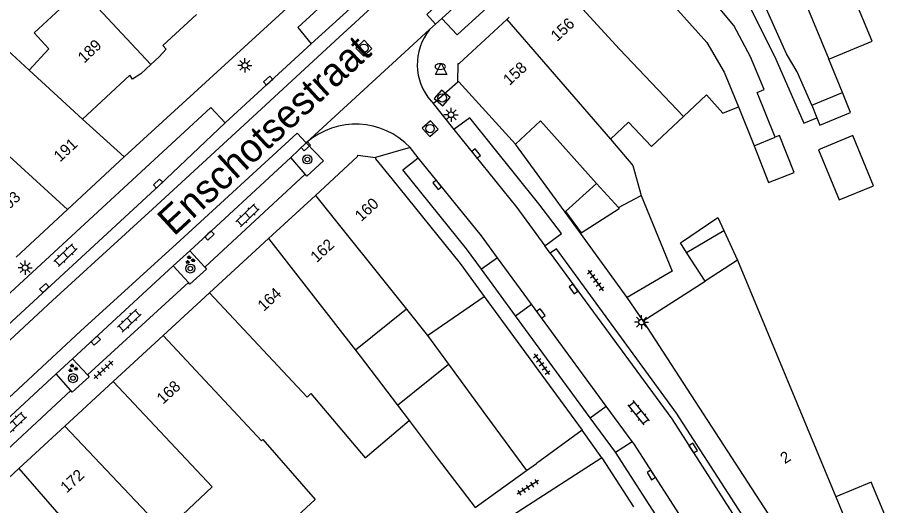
# Model space of a CAD drawing. Extents: x 132998 to 136004, y 396998 to 398512.
# Drawn here: x 134816.7 to 134894.2, y 397151.1 to 397194.4 of the extents above; entities that cross this region are included whole.
import ezdxf

# ---------------------------------------------------------------- set-up
doc = ezdxf.new("R2010")
doc.units = 0
for name, color, linetype in [('gg-afsc-erfafscheiding', 7, 'Continuous'), ('gg-afsc-muur', 7, 'Continuous'), ('gg-anno-huisnummerreeks BGT', 7, 'Continuous'), ('gg-anno-openbare ruimte label', 7, 'Continuous'), ('gg-bbg-bijgebouw', 7, 'Continuous'), ('gg-bbg-gedigitaliseerde bebouwing', 7, 'Continuous'), ('gg-bbg-gedigitaliseerde bijgebouw', 7, 'Continuous'), ('gg-bbg-hoofdgebouw', 7, 'Continuous'), ('gg-bbg-luifel en loopbrug', 7, 'Continuous'), ('gg-bbg-tussenscheiding', 7, 'Continuous'), ('gg-knt-verharding', 7, 'Continuous'), ('gg-knt-verharding nz', 7, 'Continuous'), ('gt-grn-weggrens', 7, 'Continuous'), ('gt-symb-boom', 7, 'Continuous'), ('gt-symb-brandkraan', 7, 'Continuous'), ('gt-symb-groenvak', 7, 'Continuous'), ('gt-symb-klinker verharding', 7, 'Continuous'), ('gt-symb-kolk', 7, 'Continuous'), ('gt-symb-lichtmast', 7, 'Continuous'), ('gt-symb-rioolschacht', 7, 'Continuous'), ('gt-symb-tegel verharding', 7, 'Continuous'), ('gt-symb-waterafsluiter', 7, 'Continuous')]:
    doc.layers.add(name, color=color, linetype=linetype)

# ---------------------------------------------------------------- blocks, each defined once
blk = doc.blocks.new('gt0-RS')
at = {"layer": 'gt-symb-rioolschacht'}
blk.add_lwpolyline([(-0.5, -0.5), (0.5, -0.5), (0.5, 0.5), (-0.5, 0.5)], close=True, dxfattribs=at)
blk.add_circle((0, 0), 0.375, dxfattribs=at)
blk = doc.blocks.new('gt0-LMAST')
at = {"layer": 'gt-symb-lichtmast'}
for p, q in [((-0.182, 0.173), (-0.447, 0.438)), ((-0.005, 0.246), (-0.005, 0.621)), ((0.172, 0.173), (0.437, 0.438)), ((-0.255, -0.004), (-0.63, -0.004)), ((-0.182, -0.181), (-0.447, -0.446)), ((-0.005, -0.254), (-0.005, -0.629)), ((0.437, -0.446), (0.172, -0.181)), ((0.245, -0.004), (0.62, -0.004))]:
    blk.add_line(p, q, dxfattribs=at)
blk.add_circle((-0.005, -0.004), 0.25, dxfattribs=at)
blk = doc.blocks.new('gt0-WAFSL')
at = {"layer": 'gt-symb-waterafsluiter'}
for p, q in [((-0.5, -0.333), (0, 0.667)), ((0, 0.667), (0.5, -0.333)), ((0.5, -0.333), (-0.5, -0.333))]:
    blk.add_line(p, q, dxfattribs=at)
blk = doc.blocks.new('gt0-BR')
at = {"layer": 'gt-symb-brandkraan'}
for centre, radius, start, end in [((-0.244, 0), 0.206, 107.56694, 252.43307), ((0.599, -2.664), 3, 106.89205, 107.56694), ((0, -0.691), 0.938, 73.10799, 106.89205), ((-0.599, -2.664), 3, 72.43309, 73.10799), ((0.244, 0), 0.206, 287.56695, 72.43309), ((0.599, 2.664), 3, 252.43307, 253.10797), ((0, 0.691), 0.938, 253.10797, 286.89206), ((-0.599, 2.664), 3, 286.89206, 287.56695)]:
    blk.add_arc(centre, radius, start, end, dxfattribs=at)
blk = doc.blocks.new('gt0-KOLK')
at = {"layer": 'gt-symb-kolk'}
blk.add_lwpolyline([(0, 0), (0.375, 0), (0.375, 0.4), (-0.375, 0.4), (-0.375, 0), (0, 0)], dxfattribs=at)
blk = doc.blocks.new('gt0-BOOM')
at = {"layer": 'gt-symb-boom'}
for radius in [0.4, 0.2]:
    blk.add_circle((0, 0), radius, dxfattribs=at)
blk = doc.blocks.new('gt0-TEG1')
at = {"layer": 'gt-symb-tegel verharding'}
for p, q in [((-1.125, 0), (1.125, 0)), ((-0.9, -0.25), (-0.9, 0.25)), ((-0.45, -0.25), (-0.45, 0.25)), ((0, -0.25), (0, 0.25)), ((0.45, -0.25), (0.45, 0.25)), ((0.9, -0.25), (0.9, 0.25))]:
    blk.add_line(p, q, dxfattribs=at)
blk = doc.blocks.new('gt0-GRVAK')
at = {"layer": 'gt-symb-groenvak'}
for p, q in [((-0.11, 0.189), (-0.228, 0.24)), ((-0.182, 0.153), (0.088, 0.153)), ((-0.091, 0.211), (-0.156, 0.322)), ((-0.047, 0.214), (-0.047, 0.393)), ((-0.004, 0.211), (0.061, 0.322)), ((0.015, 0.189), (0.133, 0.24)), ((0.262, -0.052), (0.197, 0.059)), ((0.305, -0.049), (0.305, 0.13)), ((0.349, -0.052), (0.414, 0.059)), ((-0.245, -0.228), (-0.363, -0.177)), ((-0.318, -0.264), (-0.047, -0.264)), ((-0.226, -0.206), (-0.291, -0.095)), ((-0.183, -0.203), (-0.183, -0.024)), ((-0.139, -0.206), (-0.074, -0.095)), ((-0.12, -0.228), (-0.002, -0.177)), ((0.243, -0.074), (0.125, -0.023)), ((0.17, -0.11), (0.441, -0.11)), ((0.368, -0.074), (0.486, -0.023))]:
    blk.add_line(p, q, dxfattribs=at)
blk = doc.blocks.new('gt0-KL1')
at = {"layer": 'gt-symb-klinker verharding'}
for p, q in [((-1.15, 0.3), (1.15, 0.3)), ((-1, -0.3), (-1, 0.3)), ((-0.5, 0.3), (-0.5, 0.45)), ((0, -0.3), (0, 0.3)), ((0.5, 0.3), (0.5, 0.45)), ((1, -0.3), (1, 0.3)), ((-1.15, -0.3), (1.15, -0.3)), ((-0.5, -0.45), (-0.5, -0.3)), ((0.5, -0.45), (0.5, -0.3))]:
    blk.add_line(p, q, dxfattribs=at)

msp = doc.modelspace()

# ---------------------------------------------------------------- linework, layer by layer
at = {"layer": 'gg-afsc-erfafscheiding'}
msp.add_line((134872.115, 397167.463), (134870.688, 397169.53), dxfattribs=at)
msp.add_lwpolyline([(134877.64, 397198.965), (134878.992, 397198.172), (134881.365, 397195.703), (134883.785, 397190.86), (134886.345, 397184.975), (134887.49, 397185.473)], dxfattribs=at)
at = {"layer": 'gg-afsc-muur'}
msp.add_line((134866.551, 397175.214), (134860.79, 397183.13), dxfattribs=at)
at = {"layer": 'gg-bbg-bijgebouw'}
for p, q in [((134866.551, 397175.214), (134866.621, 397175.259)), ((134870.688, 397169.53), (134866.551, 397175.214)), ((134877.593, 397170.969), (134875.945, 397173.524)), ((134858.031, 397169.595), (134866.69, 397157.74))]:
    msp.add_line(p, q, dxfattribs=at)
at = {"layer": 'gg-bbg-gedigitaliseerde bebouwing'}
for p, q in [((134817.708, 397189.679), (134819.454, 397191.576)), ((134889.768, 397187.694), (134888.547, 397190.666)), ((134875.676, 397185.577), (134877.705, 397187.495)), ((134887.039, 397186.571), (134889.768, 397187.694)), ((134880.568, 397186.43), (134881.934, 397182.981)), ((134862.996, 397185.179), (134867.983, 397179.64)), ((134881.934, 397182.981), (134883.814, 397183.733)), ((134880.478, 397172.834), (134889.182, 397151.849)), ((134851.137, 397168.48), (134846.614, 397164.862)), ((134851.137, 397168.48), (134853.011, 397166.138)), ((134868.45, 397155.31), (134857.25, 397148.083))]:
    msp.add_line(p, q, dxfattribs=at)
for points in [[(134887.039, 397186.571), (134885.748, 397189.543), (134884.814, 397191.137), (134882.121, 397197.173), (134880.401, 397199.022), (134878.922, 397198.75), (134878.246, 397199.488)], [(134882.828, 397187.963), (134881.626, 397190.877), (134880.127, 397193.664), (134876.667, 397197.834), (134877.64, 397198.965)], [(134888.547, 397190.666), (134892.396, 397192.247), (134889.931, 397198.246)], [(134820.448, 397195.128), (134818.138, 397192.999), (134819.454, 397191.576)], [(134817.708, 397189.679), (134814.989, 397192.183), (134810.37, 397187.129)], [(134883.814, 397183.733), (134882.223, 397187.711), (134882.828, 397187.963)], [(134877.705, 397187.495), (134879.165, 397185.873), (134880.568, 397186.43)], [(134875.676, 397185.577), (134872.856, 397182.911), (134870.805, 397185.081), (134869.208, 397183.573)], [(134869.208, 397183.573), (134871.203, 397181.243), (134871.942, 397178.571)], [(134846.614, 397164.862), (134847.039, 397164.316), (134850.328, 397159.972)]]:
    msp.add_lwpolyline(points, dxfattribs=at)
at = {"layer": 'gg-bbg-gedigitaliseerde bijgebouw'}
for p, q in [((134875.945, 397173.524), (134879.264, 397175.471)), ((134879.264, 397175.471), (134880.478, 397172.834)), ((134853.011, 397166.138), (134854.864, 397163.602)), ((134850.328, 397159.972), (134854.864, 397163.602)), ((134866.69, 397157.74), (134862.65, 397154.8)), ((134861.763, 397154.161), (134862.65, 397154.8)), ((134857.211, 397150.883), (134861.763, 397154.161))]:
    msp.add_line(p, q, dxfattribs=at)
for points in [[(134867.983, 397179.64), (134865.234, 397177.164), (134866.621, 397175.259)], [(134871.942, 397178.571), (134874.682, 397171.862), (134870.688, 397169.53)], [(134894.201, 397148.626), (134892.323, 397153.152), (134889.182, 397151.849)]]:
    msp.add_lwpolyline(points, dxfattribs=at)
at = {"layer": 'gg-bbg-hoofdgebouw'}
for p, q in [((134860.013, 397194.175), (134860.236, 397194.381)), ((134826.62, 397189.25), (134822.435, 397185.326)), ((134826.11, 397181.99), (134822.435, 397185.326)), ((134860.79, 397183.13), (134862.996, 397185.179)), ((134826.11, 397181.99), (134821.099, 397177.324)), ((134838.916, 397174.755), (134843.058, 397178.577)), ((134821.099, 397177.324), (134816.559, 397173.098)), ((134833.683, 397169.926), (134838.916, 397174.755)), ((134872.115, 397167.463), (134877.593, 397170.969)), ((134829.58, 397166.141), (134833.683, 397169.926)), ((134890.59, 397138.93), (134872.115, 397167.463)), ((134825.153, 397162.055), (134829.58, 397166.141)), ((134820.872, 397158.105), (134825.153, 397162.055)), ((134816.797, 397154.345), (134820.872, 397158.105)), ((134868.45, 397155.31), (134871.243, 397150.96)), ((134813.249, 397151.072), (134816.797, 397154.345))]:
    msp.add_line(p, q, dxfattribs=at)
for points in [[(134832.53, 397194.632), (134829.55, 397191.89), (134829.83, 397191.54), (134829.23, 397190.88), (134828.47, 397190.176)], [(134855.67, 397188.65), (134855.7, 397190.29), (134855.81, 397190.29), (134860.013, 397194.175)], [(134828.47, 397190.176), (134827.6, 397189.37), (134826.87, 397188.88), (134826.62, 397189.25)], [(134860.79, 397183.13), (134855.78, 397188.65), (134855.67, 397188.65)], [(134843.058, 397178.577), (134846.8, 397182.03), (134846.81, 397182.15), (134848.4, 397181.95)], [(134848.4, 397181.95), (134848.39, 397181.83), (134849.83, 397180.044)], [(134849.83, 397180.044), (134855.88, 397172.54), (134858.031, 397169.595)]]:
    msp.add_lwpolyline(points, dxfattribs=at)
at = {"layer": 'gg-bbg-luifel en loopbrug'}
msp.add_line((134887.039, 397186.571), (134887.49, 397185.473), dxfattribs=at)
for points in [[(134887.49, 397185.473), (134887.761, 397184.812), (134890.492, 397185.933), (134889.768, 397187.694)], [(134881.934, 397182.981), (134883.224, 397179.721), (134885.489, 397180.617), (134884.196, 397183.884), (134883.814, 397183.733)], [(134887.651, 397182.631), (134889.475, 397178.191), (134892.519, 397179.441), (134890.695, 397183.882), (134887.651, 397182.631)], [(134875.945, 397173.524), (134875.405, 397174.361), (134878.736, 397176.618), (134879.264, 397175.471)]]:
    msp.add_lwpolyline(points, dxfattribs=at)
at = {"layer": 'gg-bbg-tussenscheiding'}
for p, q in [((134820.541, 397198.698), (134828.47, 397190.176)), ((134860.013, 397194.175), (134869.208, 397183.573)), ((134822.435, 397185.326), (134817.708, 397189.679)), ((134810.37, 397187.129), (134821.099, 397177.324)), ((134867.983, 397179.64), (134869.908, 397177.503)), ((134843.058, 397178.577), (134851.137, 397168.48)), ((134869.908, 397177.503), (134871.942, 397178.571)), ((134866.621, 397175.259), (134869.991, 397177.411)), ((134869.908, 397177.503), (134869.991, 397177.411)), ((134838.916, 397174.755), (134846.614, 397164.862)), ((134880.478, 397172.834), (134877.593, 397170.969)), ((134853.011, 397166.138), (134858.031, 397169.595)), ((134854.864, 397163.602), (134858.326, 397158.864)), ((134850.328, 397159.972), (134851.369, 397158.597)), ((134851.369, 397158.597), (134853.868, 397155.297)), ((134858.326, 397158.864), (134861.763, 397154.161)), ((134820.872, 397158.105), (134829.717, 397148.764)), ((134853.868, 397155.297), (134857.211, 397150.883)), ((134889.182, 397151.849), (134893.788, 397140.745))]:
    msp.add_line(p, q, dxfattribs=at)
for points in [[(134876.146, 397208.946), (134885.226, 397198.515), (134886.472, 397195.718), (134888.547, 397190.666)], [(134868.763, 397202.191), (134877.758, 397192.146), (134879.298, 397189.519), (134880.568, 397186.43)], [(134875.676, 397185.577), (134870.021, 397191.56), (134864.14, 397197.99)], [(134833.683, 397169.926), (134842.342, 397160.691), (134842.67, 397160.999), (134847.477, 397155.309), (134851.369, 397158.597)], [(134829.58, 397166.141), (134838.28, 397156.807), (134838.419, 397156.937), (134843.044, 397151.614), (134829.755, 397139.283)], [(134829.717, 397148.764), (134833.928, 397152.724), (134825.153, 397162.055)], [(134816.797, 397154.345), (134822.905, 397147.328), (134825.255, 397144.568)]]:
    msp.add_lwpolyline(points, dxfattribs=at)
at = {"layer": 'gg-knt-verharding'}
for p, q in [((134849.52, 397203.44), (134826.11, 397181.99)), ((134854.265, 397194.282), (134863.205, 397202.446)), ((134853.706, 397193.769), (134854.265, 397194.282)), ((134842.283, 397183.269), (134853.178, 397193.283)), ((134853.178, 397193.283), (134853.706, 397193.769)), ((134835.053, 397185.01), (134842.69, 397192.02)), ((134853.307, 397186.952), (134853.496, 397186.717)), ((134853.496, 397186.717), (134855.328, 397184.438)), ((134842.249, 397183.237), (134840.876, 397181.95)), ((134842.253, 397183.241), (134842.249, 397183.237)), ((134842.283, 397183.269), (134842.253, 397183.241)), ((134852.176, 397181.923), (134851.451, 397182.83)), ((134840.876, 397181.95), (134831.924, 397173.66)), ((134842.158, 397180.466), (134840.876, 397181.95)), ((134850.825, 397180.841), (134852.176, 397181.923)), ((134833.252, 397172.224), (134842.158, 397180.466)), ((134863.863, 397173.457), (134863.388, 397174.107)), ((134831.924, 397173.66), (134830.461, 397172.323)), ((134831.924, 397173.66), (134833.252, 397172.224)), ((134830.461, 397172.323), (134821.553, 397164.089)), ((134831.808, 397170.841), (134830.461, 397172.323)), ((134860.792, 397167.903), (134857.781, 397172.02)), ((134822.866, 397162.649), (134831.808, 397170.841)), ((134867.422, 397158.839), (134860.792, 397167.903)), ((134821.553, 397164.089), (134820.101, 397162.737)), ((134821.553, 397164.089), (134822.866, 397162.649)), ((134810.521, 397153.903), (134820.101, 397162.737)), ((134821.401, 397161.264), (134820.101, 397162.737)), ((134869.649, 397155.787), (134867.422, 397158.839)), ((134868.45, 397155.31), (134866.69, 397157.74))]:
    msp.add_line(p, q, dxfattribs=at)
for points in [[(134855.741, 397203.972), (134854.373, 397205.344), (134841.496, 397193.46), (134842.69, 397192.02)], [(134842.69, 397192.02), (134854.035, 397202.352), (134855.741, 397203.972)], [(134864.471, 397200.899), (134855.624, 397192.826), (134854.265, 397194.282)], [(134835.053, 397185.01), (134833.79, 397186.384), (134809.449, 397163.908)], [(134863.388, 397174.107), (134864.865, 397175.185), (134862.875, 397177.842), (134856.75, 397185.472), (134855.328, 397184.438)], [(134810.746, 397162.412), (134829.258, 397179.483), (134835.053, 397185.01)], [(134842.253, 397183.241), (134843.781, 397181.649), (134842.315, 397180.296), (134842.158, 397180.466)], [(134857.781, 397172.02), (134856.448, 397173.842), (134850.825, 397180.841)], [(134888.362, 397138.511), (134885.717, 397142.716), (134875.073, 397159.255), (134864.434, 397173.851), (134863.863, 397173.457)], [(134833.252, 397172.224), (134833.414, 397172.047), (134831.941, 397170.696), (134831.808, 397170.841)], [(134822.866, 397162.649), (134823.015, 397162.485), (134821.52, 397161.132), (134821.401, 397161.264)], [(134810.521, 397153.903), (134811.923, 397152.462), (134821.401, 397161.264)], [(134879.844, 397143.222), (134878.325, 397142.296), (134869.649, 397155.787)]]:
    msp.add_lwpolyline(points, dxfattribs=at)
for centre, radius, start, end in [((134857.018, 397190.194), 4.928, 141.18732, 221.14726), ((134846.637, 397178.254), 6.641, 43.54814, 130.96895)]:
    msp.add_arc(centre, radius, start, end, dxfattribs=at)
at = {"layer": 'gg-knt-verharding nz'}
for p, q in [((134831.087, 397174.578), (134841.455, 397184.1)), ((134841.455, 397184.1), (134842.249, 397183.237)), ((134859.186, 397173.048), (134857.781, 397172.02)), ((134862.201, 397168.934), (134859.186, 397173.048)), ((134860.792, 397167.903), (134862.201, 397168.934)), ((134868.84, 397159.876), (134862.201, 397168.934)), ((134867.422, 397158.839), (134868.84, 397159.876)), ((134871.136, 397156.743), (134868.84, 397159.876)), ((134869.649, 397155.787), (134871.136, 397156.743))]:
    msp.add_line(p, q, dxfattribs=at)
for points in [[(134794.7, 397146.199), (134813.85, 397163.775), (134819.775, 397169.25), (134828.626, 397177.351), (134837.475, 397185.525), (134844.825, 397192.275), (134856.601, 397203.151)], [(134860.793, 397201.925), (134852.924, 397194.62), (134853.706, 397193.769)], [(134855.328, 397184.438), (134860.9, 397177.5), (134863.388, 397174.107)], [(134859.186, 397173.048), (134857.77, 397174.98), (134852.176, 397181.923)], [(134797.183, 397143.31), (134801.202, 397146.926), (134807.839, 397153.163), (134816.316, 397161.004), (134822.234, 397166.526), (134831.087, 397174.578)], [(134863.863, 397173.457), (134874.64, 397158.76), (134887.82, 397138.185)], [(134879.844, 397143.222), (134871.27, 397156.56), (134871.136, 397156.743)]]:
    msp.add_lwpolyline(points, dxfattribs=at)
at = {"layer": 'gt-grn-weggrens'}
for p, q in [((134853.496, 397186.717), (134855.67, 397188.65)), ((134851.451, 397182.83), (134848.4, 397181.95))]:
    msp.add_line(p, q, dxfattribs=at)

# ---------------------------------------------------------------- block references
at = {"layer": 'gt-symb-boom'}
for p in [(134842.349, 397181.764), (134831.979, 397172.092), (134821.583, 397162.365)]:
    msp.add_blockref('gt0-BOOM', p, dxfattribs=at)
at = {"layer": 'gt-symb-brandkraan'}
msp.add_blockref('gt0-BR', (134854.129, 397190.002), dxfattribs=at)
at = {"layer": 'gt-symb-groenvak'}
for p in [(134831.938, 397172.851), (134821.556, 397163.235)]:
    msp.add_blockref('gt0-GRVAK', p, dxfattribs=at)
at = {"layer": 'gt-symb-klinker verharding'}
for p, rotation in [((134837.051, 397176.809), 43.54158234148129), ((134820.912, 397173.284), 43.58107409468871), ((134826.576, 397167.465), 43.54158234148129), ((134871.69, 397159.301), -51.29542942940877), ((134816.414, 397158.348), 43.54158234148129)]:
    msp.add_blockref('gt0-KL1', p, dxfattribs=dict(at, rotation=rotation))
at = {"layer": 'gt-symb-kolk'}
for p, rotation in [((134839.016, 397188.614), 42.28524834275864), ((134842.079, 397183.078), -137.02517386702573), ((134857.46, 397182.42), 128.62400399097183), ((134829.258, 397179.483), 42.608996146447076), ((134854.014, 397179.639), 128.62400399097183), ((134833.546, 397175.164), -137.2290713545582), ((134819.177, 397170.215), 42.77092864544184), ((134866.108, 397170.399), 126.09056723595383), ((134863.212, 397168.224), 126.09056723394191), ((134823.465, 397165.84), -137.14809158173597), ((134876.707, 397156.273), 122.75243944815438), ((134872.987, 397153.886), 122.33937707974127)]:
    msp.add_blockref('gt0-KOLK', p, dxfattribs=dict(at, rotation=rotation))
at = {"layer": 'gt-symb-lichtmast'}
for p in [(134836.821, 397190.119), (134855.088, 397185.736), (134817.342, 397172.17), (134871.96, 397167.341)]:
    msp.add_blockref('gt0-LMAST', p, dxfattribs=at)
at = {"layer": 'gt-symb-rioolschacht'}
for p, rotation in [((134847.367, 397191.633), 43.784571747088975), ((134854.296, 397187.22), 138.9326436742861), ((134853.226, 397184.499), 132.48579464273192)]:
    msp.add_blockref('gt0-RS', p, dxfattribs=dict(at, rotation=rotation))
at = {"layer": 'gt-symb-tegel verharding'}
for p, rotation in [((134867.895, 397171.038), -54.11588683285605), ((134863.108, 397163.6), -53.909432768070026), ((134824.276, 397163.096), 42.93289678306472), ((134861.879, 397152.673), -147.12021809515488)]:
    msp.add_blockref('gt0-TEG1', p, dxfattribs=dict(at, rotation=rotation))
at = {"layer": 'gt-symb-waterafsluiter'}
msp.add_blockref('gt0-WAFSL', (134854.21, 397189.628), dxfattribs=at)

# ---------------------------------------------------------------- texts
at = {"layer": 'gg-anno-huisnummerreeks BGT'}
for s, rotation, p in [('156', 42.8, (134864.48, 397192.174)), ('189', 43.2, (134822.577, 397190.256)), ('158', 42.8, (134860.259, 397188.273)), ('191', 42.9, (134820.439, 397181.494)), ('193', 42.9, (134815.388, 397176.792)), ('160', 42.7, (134847.125, 397176.207)), ('162', 42.7, (134843.183, 397172.569)), ('164', 42.7, (134838.495, 397168.244)), ('168', 42.7, (134829.562, 397160.002)), ('2', 33, (134884.664, 397154.726)), ('172', 42.7, (134821.03, 397152.128))]:
    msp.add_text(s, height=1, rotation=rotation, dxfattribs=at).set_placement(p)
at = {"layer": 'gg-anno-openbare ruimte label'}
msp.add_text('Enschotsestraat', height=2.5, rotation=42.6, dxfattribs=at).set_placement((134830.521, 397174.899))

doc.saveas('drawing.dxf')
